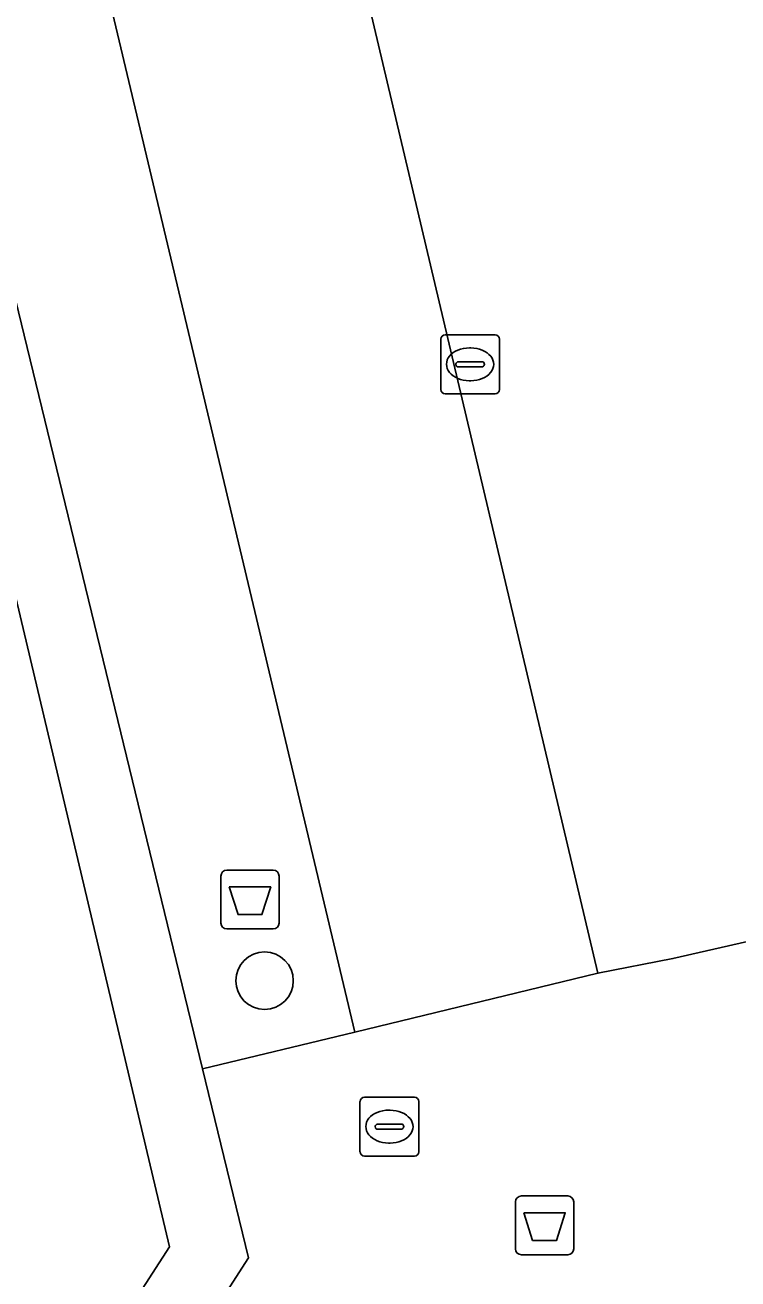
# Model space of a CAD drawing. Extents: x 158031 to 159244, y 380104 to 381214.
# Drawn here: x 158748.37 to 158760.49, y 381103.17 to 381124.49 of the extents above; entities that cross this region are included whole.
import ezdxf

# ---------------------------------------------------------------- set-up
doc = ezdxf.new("R2010")
doc.units = 0
for name, color, linetype in [('IMGEO_Afvalbak', 7, 'Continuous'), ('IMGEO_Boom', 7, 'Continuous'), ('IMGEO_Kolk', 7, 'Continuous'), ('IMGEO_Pand', 7, 'Continuous'), ('IMGEO_Parkeervlak_open', 7, 'Continuous'), ('IMGEO_Rijbaan_lokaal_open', 7, 'Continuous'), ('IMGEO_Rioolput', 7, 'Continuous'), ('IMGEO_Voetpad_open', 7, 'Continuous')]:
    doc.layers.add(name, color=color, linetype=linetype)

msp = doc.modelspace()

# ---------------------------------------------------------------- linework, layer by layer
at = {"layer": 'IMGEO_Afvalbak'}
for p, q in [((158751.7, 381109.225), (158751.7, 381110.025)), ((158751.7, 381110.025), (158751.7, 381109.225)), ((158751.8, 381110.125), (158752.59, 381110.125)), ((158752.59, 381110.125), (158751.8, 381110.125)), ((158752.69, 381110.025), (158752.69, 381109.225)), ((158752.69, 381109.225), (158752.69, 381110.025)), ((158752.59, 381109.125), (158751.8, 381109.125)), ((158751.8, 381109.125), (158752.59, 381109.125)), ((158756.71, 381103.685), (158756.71, 381104.485)), ((158756.71, 381104.485), (158756.71, 381103.685)), ((158756.81, 381104.585), (158757.6, 381104.585)), ((158757.6, 381104.585), (158756.81, 381104.585)), ((158757.7, 381104.485), (158757.7, 381103.685)), ((158757.7, 381103.685), (158757.7, 381104.485)), ((158757.6, 381103.585), (158756.81, 381103.585)), ((158756.81, 381103.585), (158757.6, 381103.585))]:
    msp.add_line(p, q, dxfattribs=at)
for points in [[(158751.843, 381109.839), (158752.547, 381109.839), (158752.398, 381109.369), (158751.992, 381109.369), (158751.843, 381109.839)], [(158756.853, 381104.299), (158757.557, 381104.299), (158757.408, 381103.829), (158757.002, 381103.829), (158756.853, 381104.299)]]:
    msp.add_lwpolyline(points, dxfattribs=at)
for centre, start, end in [((158751.8, 381110.025), 90, 180), ((158751.8, 381110.025), 90, 180), ((158752.59, 381110.025), 0, 90), ((158752.59, 381110.025), 360, 90), ((158751.8, 381109.225), 180, 270), ((158751.8, 381109.225), 180, 270), ((158752.59, 381109.225), 270, 0), ((158752.59, 381109.225), 270, 0), ((158756.81, 381104.485), 90, 180), ((158756.81, 381104.485), 90, 180), ((158757.6, 381104.485), 0, 90), ((158757.6, 381104.485), 360, 90), ((158756.81, 381103.685), 180, 270), ((158756.81, 381103.685), 180, 270), ((158757.6, 381103.685), 270, 0), ((158757.6, 381103.685), 270, 0)]:
    msp.add_arc(centre, 0.1, start, end, dxfattribs=at)
at = {"layer": 'IMGEO_Boom'}
msp.add_circle((158752.443, 381108.246), 0.489, dxfattribs=at)
at = {"layer": 'IMGEO_Kolk'}
for p, q in [((158755.513, 381119.226), (158756.365, 381119.226)), ((158755.438, 381118.3), (158755.438, 381119.152)), ((158755.926, 381119.006), (158755.951, 381119.006)), ((158756.439, 381119.152), (158756.439, 381118.3)), ((158755.697, 381118.72), (158755.697, 381118.732)), ((158755.74, 381118.769), (158756.138, 381118.769)), ((158756.181, 381118.732), (158756.181, 381118.72)), ((158756.135, 381118.683), (158755.737, 381118.683)), ((158755.949, 381118.446), (158755.924, 381118.446)), ((158756.365, 381118.226), (158755.513, 381118.226))]:
    msp.add_line(p, q, dxfattribs=at)
for points in [[(158755.513, 381119.226), (158756.365, 381119.226)], [(158755.438, 381118.3), (158755.438, 381119.152)], [(158756.439, 381119.152), (158756.439, 381118.3)], [(158756.365, 381118.226), (158755.513, 381118.226)]]:
    msp.add_lwpolyline(points, dxfattribs=at)
for centre, radius, start, end in [((158755.515, 381119.15), 0.0765, 91.552, 178.448), ((158755.515, 381119.15), 0.0765, 91.552, 178.448), ((158756.363, 381119.15), 0.0765, 1.552, 88.448), ((158756.363, 381119.15), 0.0765, 1.552, 88.448), ((158755.737, 381118.729), 0.0403, 85.8775, 175.7526), ((158756.142, 381118.731), 0.0386, 1.7309, 96.639), ((158755.734, 381118.719), 0.0366, 178.938, 274.7102), ((158756.138, 381118.726), 0.043, 264.8664, 352.4533), ((158755.515, 381118.302), 0.0765, 181.552, 268.448), ((158755.515, 381118.302), 0.0765, 181.552, 268.448), ((158756.363, 381118.302), 0.0765, 271.552, 358.448), ((158756.363, 381118.302), 0.0765, 271.552, 358.448)]:
    msp.add_arc(centre, radius, start, end, dxfattribs=at)
for centre, major_axis, ratio, start_param, end_param in [((158755.925, 381118.726), (-0.387, 0.002), 0.722429, 4.712389, 7.853982), ((158755.95, 381118.726), (-0.39, 0.002), 0.717154, 1.570796, 4.712389)]:
    msp.add_ellipse(centre, major_axis=major_axis, ratio=ratio, start_param=start_param, end_param=end_param, dxfattribs=at)
at = {"layer": 'IMGEO_Pand'}
msp.add_lwpolyline([(158748.243, 381081.553), (158751.886, 381082.468), (158753.208, 381084.483), (158753.306, 381086.841), (158752.786, 381088.981), (158751.621, 381091.027), (158749.63, 381092.137), (158747.942, 381099.262), (158750.828, 381103.72), (158743.55, 381134.428)], dxfattribs=at)
at = {"layer": 'IMGEO_Parkeervlak_open'}
msp.add_lwpolyline([(158748.243, 381143.26), (158745.545, 381142.608), (158749.419, 381126.543), (158753.981, 381107.372), (158758.112, 381108.371), (158749.595, 381144.398)], dxfattribs=at)
at = {"layer": 'IMGEO_Rijbaan_lokaal_open'}
msp.add_lwpolyline([(158749.595, 381144.398), (158758.112, 381108.371), (158759.387, 381108.621), (158762.05, 381109.23), (158765.202, 381109.992), (158765.466, 381110.056), (158769.258, 381110.931), (158784.35, 381114.508), (158818.642, 381122.665), (158815.439, 381135.916)], dxfattribs=at)
at = {"layer": 'IMGEO_Rioolput'}
for p, q in [((158754.066, 381105.338), (158754.066, 381106.19)), ((158754.141, 381106.264), (158754.993, 381106.264)), ((158755.067, 381106.19), (158755.067, 381105.338)), ((158754.554, 381106.044), (158754.579, 381106.044)), ((158754.325, 381105.758), (158754.325, 381105.77)), ((158754.368, 381105.807), (158754.766, 381105.807)), ((158754.809, 381105.77), (158754.809, 381105.758)), ((158754.763, 381105.721), (158754.365, 381105.721)), ((158754.577, 381105.484), (158754.552, 381105.484)), ((158754.993, 381105.264), (158754.141, 381105.264))]:
    msp.add_line(p, q, dxfattribs=at)
for points in [[(158754.066, 381105.338), (158754.066, 381106.19)], [(158754.141, 381106.264), (158754.993, 381106.264)], [(158755.067, 381106.19), (158755.067, 381105.338)], [(158754.993, 381105.264), (158754.141, 381105.264)]]:
    msp.add_lwpolyline(points, dxfattribs=at)
for centre, radius, start, end in [((158754.143, 381106.188), 0.0765, 91.552, 178.448), ((158754.143, 381106.188), 0.0765, 91.552, 178.448), ((158754.991, 381106.188), 0.0765, 1.552, 88.448), ((158754.991, 381106.188), 0.0765, 1.552, 88.448), ((158754.365, 381105.767), 0.0403, 85.8775, 175.7526), ((158754.362, 381105.757), 0.0366, 178.938, 274.7102), ((158754.766, 381105.764), 0.043, 264.8664, 352.4533), ((158754.77, 381105.769), 0.0386, 1.7309, 96.639), ((158754.143, 381105.34), 0.0765, 181.552, 268.448), ((158754.143, 381105.34), 0.0765, 181.552, 268.448), ((158754.991, 381105.34), 0.0765, 271.552, 358.448), ((158754.991, 381105.34), 0.0765, 271.552, 358.448)]:
    msp.add_arc(centre, radius, start, end, dxfattribs=at)
for centre, major_axis, ratio, start_param, end_param in [((158754.553, 381105.764), (-0.387, 0.002), 0.722429, 4.712389, 7.853982), ((158754.578, 381105.764), (-0.39, 0.002), 0.717154, 1.570796, 4.712389)]:
    msp.add_ellipse(centre, major_axis=major_axis, ratio=ratio, start_param=start_param, end_param=end_param, dxfattribs=at)
at = {"layer": 'IMGEO_Voetpad_open'}
for points in [[(158744.82, 381133.731), (158751.389, 381106.745), (158753.981, 381107.372), (158749.419, 381126.543), (158745.545, 381142.608)], [(158744.82, 381133.731), (158743.55, 381134.428), (158750.828, 381103.72), (158747.942, 381099.262), (158749.63, 381092.137), (158751.621, 381091.027), (158752.786, 381088.981), (158753.306, 381086.841), (158753.208, 381084.483), (158751.886, 381082.468), (158748.243, 381081.553), (158746.028, 381081.031), (158747.056, 381076.728)], [(158748.03, 381080.286), (158752.634, 381081.384), (158754.44, 381084.069), (158754.545, 381086.936), (158753.963, 381089.417), (158752.523, 381091.977), (158750.731, 381092.955), (158749.286, 381099.049), (158752.171, 381103.533), (158751.389, 381106.745), (158744.82, 381133.731)], [(158780.282, 381107.103), (158785.072, 381108.25), (158786.071, 381108.489), (158816.055, 381115.592), (158817.082, 381115.775), (158818.088, 381116.048), (158819.066, 381116.411), (158820.008, 381116.86), (158819.206, 381118.709), (158785.394, 381110.661), (158784.35, 381114.508), (158769.258, 381110.931), (158765.466, 381110.056), (158765.202, 381109.992), (158762.05, 381109.23), (158759.387, 381108.621), (158758.112, 381108.371), (158753.981, 381107.372), (158751.389, 381106.745), (158752.171, 381103.533), (158749.286, 381099.049)]]:
    msp.add_lwpolyline(points, dxfattribs=at)

doc.saveas('drawing.dxf')
